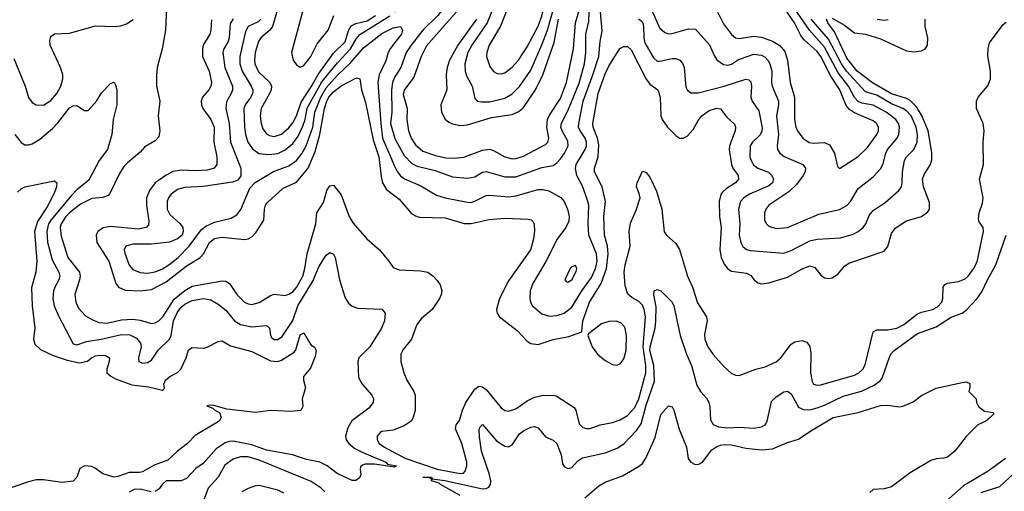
# Model space of a CAD drawing. Header units: inches. Extents: x 501365 to 657855, y 482276 to 547543.
# Tile 276 of 656: x 577982 to 583276, y 501634 to 504167. Entities that reach past the tile are written whole.
import ezdxf

# ---------------------------------------------------------------- set-up
doc = ezdxf.new("R2010")
doc.units = ezdxf.units.IN
doc.header["$MEASUREMENT"] = 0
doc.layers.add('A5570', color=7, linetype='Continuous')
doc.layers.add('A5580', color=7, linetype='Continuous')

msp = doc.modelspace()

# ---------------------------------------------------------------- linework, layer by layer
at = {"layer": 'A5570', "color": 5}
for points, elevation in [([(578771.1, 504230), (578765.6, 504110), (578748.5, 504010), (578722.2, 503910), (578717.7, 503870), (578718.5, 503810), (578736.3, 503730), (578725.8, 503650), (578734.9, 503570), (578730, 503537.2), (578710, 503515.4), (578655.7, 503484.3), (578630, 503455.1), (578561.2, 503398.8), (578542.3, 503377.7), (578518.4, 503341.6), (578467.1, 503232.9), (578457.7, 503222.3), (578430, 503212), (578370, 503207.2), (578310, 503176.3), (578250, 503130.3), (578230.9, 503110), (578205, 503070), (578199.9, 503050), (578204.3, 503004.3), (578240.8, 502890), (578303.8, 502810), (578307.2, 502790), (578304.2, 502770), (578279.3, 502690), (578283.8, 502650), (578297.6, 502617.6), (578335.9, 502575.9), (578374.1, 502554.1), (578410, 502541), (578450, 502537.4), (578530, 502554.6), (578590, 502558.1), (578630, 502553.7), (578690, 502535.2), (578710, 502539), (578730.9, 502550), (578751.4, 502570), (578813.6, 502666.4), (578870, 502712.7), (578910, 502736), (579070, 502763.6), (579090, 502761.7), (579110.1, 502750.1), (579150, 502691.1), (579190, 502650.2), (579210, 502640.1), (579230, 502637.2), (579270, 502648.1), (579330, 502685.4), (579350, 502692.7), (579410, 502686.2), (579430, 502691.7), (579450, 502705.9), (579470, 502728.7), (579503.9, 502790), (579515.8, 502830), (579527, 502910), (579573.6, 503070), (579580.5, 503130), (579614.8, 503185.2), (579633.2, 503250), (579650, 503275), (579670, 503278.5), (579710, 503226), (579754, 503110), (579774.7, 503074.7), (579849.2, 502989.2), (579915.9, 502930), (579967.7, 502870), (579990, 502835.8), (580000, 502832)], 1980), ([(579382.2, 504270), (579341.2, 504130), (579327.5, 504110), (579278.4, 504070), (579265.8, 504050), (579248.1, 503990), (579244.1, 503950), (579246.8, 503930), (579266.9, 503886.9), (579327.9, 503830), (579335.3, 503810), (579333.8, 503790), (579325.7, 503770), (579280.8, 503690), (579275, 503650), (579279.9, 503610), (579290, 503580.2), (579310, 503553.2), (579324.7, 503544.7), (579350, 503539.3), (579390, 503552.1), (579430, 503586.5), (579450, 503612.3), (579469.6, 503650), (579495.9, 503724.1), (579550, 503806.1), (579587.4, 503872.6), (579670, 503987.6), (579731.4, 504048.6), (579750.6, 504109.4), (579765.1, 504134.9), (579790, 504146.4), (579850, 504161.1), (579896, 504190)], 2080), ([(579279.2, 504170), (579264.6, 504155.4), (579211, 504130), (579196.2, 504103.8), (579166.3, 503970), (579166.5, 503930), (579178.4, 503890), (579226.6, 503810), (579235.5, 503790), (579235.4, 503775.4), (579224.4, 503750), (579193.6, 503710), (579186.8, 503690), (579190.5, 503590), (579195.7, 503550), (579209.4, 503509.4), (579234, 503474), (579268.4, 503448.4), (579322.1, 503442.1), (579370, 503448.7), (579410, 503467.2), (579450, 503501.5), (579478.5, 503541.5), (579505, 503595), (579516.9, 503630), (579528.3, 503691.7), (579606.9, 503833.1), (579690, 503936.1), (579759.9, 504010), (579793.1, 504066.9), (579811.8, 504088.2), (579972.3, 504187.7)], 2060), ([(579502.2, 504210), (579442.9, 503990), (579452.5, 503950), (579470, 503924.2), (579490, 503912.8), (579510, 503921.2), (579547.6, 503970), (579582.1, 504037.9), (579640.1, 504110), (579671.6, 504190)], 2120), ([(577950, 503957.7), (578011, 503810), (578030, 503748.5), (578050, 503723.1), (578070, 503710.3), (578110, 503708), (578150, 503733.2), (578181.3, 503770), (578204, 503810), (578214, 503850), (578213.5, 503870), (578201.1, 503910), (578146.2, 504030), (578144.3, 504055.7), (578150, 504076.4), (578170, 504090.3), (578250, 504094.7), (578390, 504133.9), (578490, 504129.7), (578526, 504134), (578555.8, 504144.2), (578592.2, 504167.8)], 1980), ([(579013, 504167), (579009.5, 504110), (579003.9, 504090), (578969.1, 504030), (578964.9, 504010), (578965.7, 503970), (579001.6, 503890), (579012.8, 503830), (579010.1, 503810), (578999.8, 503790), (578965.3, 503750), (578958.1, 503730), (578958.8, 503710), (578966.8, 503690), (579010.6, 503630), (579027.2, 503590), (579025.8, 503510), (579042.7, 503430), (579042.6, 503390), (579028, 503370), (578990, 503358.1), (578930, 503354.6), (578850, 503358.2), (578807.8, 503352.2), (578770, 503332.7), (578710.1, 503290), (578679.6, 503250), (578664.6, 503210), (578663.4, 503170), (578675.8, 503084.2), (578674.3, 503065.7), (578662.7, 503050), (578619.1, 503040.9), (578470, 503056.6), (578430.9, 503049.1), (578403, 503030), (578393.3, 503010), (578397.5, 502970), (578462.1, 502870), (578498.4, 502750), (578514, 502730), (578550, 502714.2), (578630, 502710.9), (578690, 502718.5), (578770, 502759.4), (578876.8, 502843.2), (578953, 502890), (578971.1, 502910), (579002.1, 502970), (579030, 502992.4), (579070, 502998), (579190, 502985.5), (579210, 502989.4), (579230, 503000.2), (579254, 503026), (579294.8, 503090), (579297.9, 503150), (579303.4, 503170), (579314.1, 503185.9), (579398.3, 503261.7), (579470, 503294), (579534, 503370), (579570, 503459.8), (579596.6, 503550), (579621.8, 503690), (579633.5, 503730), (579644.6, 503750), (579670, 503779.5), (579710, 503812.5), (579793.9, 503853.9), (579810.1, 503850.1), (579820.1, 503790), (579841.6, 503721.6), (579881.9, 503521.9), (579913.6, 503430), (579924.8, 503324.8), (579932.7, 503290), (579955, 503255), (580000, 503220.2)], 2020), ([(579130, 504170.9), (579114, 504146), (579109.1, 504070), (579103.1, 504050), (579079.8, 504010), (579074.4, 503990), (579085.3, 503910), (579126, 503810), (579125.8, 503790), (579118.9, 503770), (579094, 503726), (579090.1, 503690), (579109.3, 503610), (579115.7, 503510), (579171.6, 503370), (579171, 503329), (579154.8, 503305.2), (579126.5, 503293.5), (578968.8, 503271.2), (578870, 503266.2), (578830, 503254.2), (578796.3, 503230), (578781.4, 503210), (578774.2, 503190), (578775.4, 503150), (578790, 503120.2), (578844.4, 503070), (578858.5, 503050), (578861.5, 503030), (578854.9, 503010), (578831, 502989), (578788.5, 502971.5), (578690, 502960.6), (578590, 502960.5), (578552.2, 502950), (578544.1, 502930), (578546.7, 502913.3), (578570, 502847.7), (578590, 502824.3), (578630, 502808.4), (578670, 502805.4), (578710, 502812.2), (578750, 502828.7), (578783.7, 502850), (578834.5, 502890), (578894, 502950), (578960.3, 503039.7), (578982.4, 503057.6), (579030, 503079.4), (579118.7, 503101.3), (579150, 503119.3), (579171.7, 503148.3), (579218.7, 503261.3), (579247.5, 503292.5), (579347.6, 503352.4), (579430, 503381.1), (579470, 503410.7), (579501.3, 503450), (579521.7, 503490), (579558.3, 503590), (579568.7, 503670), (579600.5, 503750), (579630, 503800.2), (579690, 503869.7), (579762.1, 503937.9), (579830, 504015.2), (579930, 504092.6), (579990, 504122.5), (580000, 504124.4)], 2040), ([(580000, 504044.5), (579974.1, 504010), (579963.8, 503990), (579950, 503945.7), (579915.4, 503870), (579908.1, 503830), (579923.2, 503610), (579933.5, 503530), (580000, 503376.8)], 2040), ([(580000, 503859.3), (579994.4, 503850), (579987.2, 503830), (579981.7, 503790), (579982.2, 503670), (579975.6, 503610), (580000, 503528.3)], 2060), ([(577956.8, 503550), (577990, 503506.9), (578010, 503495.2), (578030, 503494.5), (578050, 503500.6), (578090, 503524.8), (578157.7, 503582.3), (578187.4, 503612.6), (578250, 503692.8), (578270, 503704.9), (578290, 503706), (578330, 503678.7), (578350, 503679.5), (578395.1, 503730), (578424.6, 503775.4), (578470, 503824), (578490, 503830.7), (578498, 503818), (578504.4, 503790), (578504.4, 503710), (578484.4, 503630), (578477.3, 503550), (578453.8, 503470), (578409.6, 503410.4), (578354.7, 503305.3), (578290, 503252.8), (578258.6, 503221.4), (578149.5, 503090.5), (578137.9, 503070), (578128.2, 503030), (578131.3, 502971.3), (578157.2, 502877.2), (578192.3, 502810), (578198, 502790), (578193.4, 502770), (578170.8, 502730), (578164.8, 502710), (578161.1, 502670), (578167.4, 502630), (578190, 502575.6), (578270, 502424.9), (578290, 502420.2), (578341.7, 502438.3), (578430, 502452.3), (578530, 502476), (578574.6, 502474.6), (578610, 502457.1), (578631, 502430), (578635.8, 502410), (578620.2, 502350), (578622, 502330), (578642.4, 502322.4), (578670, 502326), (578690, 502338.9), (578727.4, 502392.6), (578788, 502450), (578796.2, 502470), (578808.3, 502550), (578830, 502596.6), (578850, 502622), (578870, 502638.9), (578910, 502659.1), (578970, 502670.1), (579010, 502662.6), (579050, 502638.4), (579090, 502607.1), (579136.5, 502550), (579170.1, 502530.1), (579230, 502516.6), (579310, 502523.9), (579324.7, 502510), (579331, 502470), (579338.5, 502458.5), (579350, 502448.8), (579370, 502448.3), (579394, 502466), (579450, 502550.8), (579478, 502630), (579557.6, 502762.4), (579590, 502839), (579630, 502902.4), (579650, 502917), (579670, 502907.3), (579678, 502890), (579701.3, 502770), (579732.8, 502672.8), (579750, 502644.6), (579770, 502628), (579798.2, 502618.2), (579930, 502612.4), (579948, 502590), (579944.2, 502550), (579927.4, 502510), (579864.4, 502410), (579806, 502350), (579799.6, 502330), (579804.4, 502244.4), (579824.2, 502210), (579876, 502150), (579884.2, 502130), (579882.6, 502110), (579859.5, 502080.5), (579767.1, 502012.9), (579745.8, 501974.2), (579733, 501930), (579737.5, 501910), (579751.5, 501890), (579784, 501864), (579823, 501843), (579951.6, 501790), (579959.3, 501779.3), (580000, 501771.5)], 1960), ([(577970, 503240.5), (577990, 503259.3), (578010, 503268.4), (578170, 503301.6), (578181.6, 503290), (578180.3, 503270), (578170, 503239.6), (578130, 503162.3), (578077.6, 503082.4), (578061.7, 503030), (578074, 502870), (578069.6, 502810.4), (578046.3, 502726.3), (578048.4, 502630), (578063.2, 502510), (578055.9, 502450), (578064.2, 502424.2), (578094.8, 502394.8), (578162.5, 502362.5), (578237.8, 502337.8), (578304.2, 502324.2), (578347, 502333), (578367.7, 502350), (578390, 502360.8), (578410, 502365.3), (578442.8, 502362.8), (578464.2, 502350), (578463.6, 502330), (578450.3, 502290), (578450.4, 502270.4), (578472.5, 502252.5), (578498, 502238), (578585.8, 502205.8), (578674.4, 502194.4), (578750, 502177.1), (578758, 502182), (578760.5, 502190), (578757.7, 502210), (578766.3, 502230), (578789.6, 502250), (578830, 502272.3), (578848.7, 502290), (578876.4, 502350), (578890, 502394), (578910, 502406), (578970, 502403.1), (578990, 502407), (579050, 502438), (579070, 502442), (579114.8, 502414.8), (579230, 502383.8), (579330, 502333.6), (579370, 502330.1), (579390, 502337.6), (579458.3, 502381.7), (579466.1, 502393.9), (579490, 502473.7), (579510, 502484.9), (579537.5, 502437.5), (579550, 502419.3), (579567.1, 502407.1), (579575.3, 502390), (579570, 502357.2), (579544.9, 502295.1), (579508.4, 502250), (579508.5, 502230), (579518.7, 502190), (579500.3, 502130), (579504.4, 502090), (579493.1, 502066.9), (579442.6, 502062.6), (579330, 502067.4), (579250, 502056.8), (579095.4, 502075.4), (579025.6, 502094.4), (579003.6, 502096.4), (578988, 502092), (579020.7, 502080.7), (579030.5, 502070), (579056.8, 502056.8), (579066, 502030), (579054.8, 502010), (578926.3, 501933.7), (578885.2, 501890), (578831.2, 501850), (578778.5, 501801.5), (578705.5, 501774.5), (578642.6, 501737.4), (578626.2, 501733.8), (578570, 501735.4), (578510, 501712.5), (578490, 501709.9), (578430, 501726.8), (578390, 501756.8), (578370, 501766.1), (578330, 501770.6), (578304.7, 501755.3), (578290.1, 501709.9), (578270, 501688.1), (578210, 501680.2), (578110, 501695.1), (578070, 501694.4), (578030, 501684.7), (577915.7, 501644.3)], 1940), ([(580000, 501965.9), (579990, 501962.2), (579930, 501955.7), (579919.5, 501950), (579904.2, 501930), (579903.5, 501910), (579914.3, 501890), (579943.1, 501870), (580000, 501840.3)], 1980), ([(580000, 501764.9), (579997.1, 501762.9), (579890, 501779.8), (579839.9, 501780.1), (579825.3, 501774.7), (579815.3, 501764.7), (579812, 501750), (579815.6, 501724.4), (579810, 501705.2), (579790, 501692), (579770, 501692), (579689.3, 501730), (579635.6, 501770), (579596, 501790), (579524.2, 501804.2), (579448.7, 501830), (579310, 501854), (579230, 501882.4), (579130, 501902.4), (579110, 501901.9), (579086.4, 501893.6), (579038.1, 501861.9), (578970, 501785.6), (578930, 501755.3), (578878.2, 501701.8), (578850, 501689.3), (578770, 501689.9), (578750, 501672.7), (578732.8, 501647.2), (578710, 501632.7)], 1960), ([(579623.2, 501630), (579602.9, 501650), (579550, 501686.5), (579270, 501801.2), (579210, 501818.4), (579170, 501819), (579130, 501806.7), (579085.8, 501774.2), (579049.6, 501710), (578995.6, 501650), (578972.5, 501587.5)], 1980), ([(578689.9, 501629.9), (578630, 501644.6), (578597.2, 501642.8), (578570.9, 501629.1)], 1960), ([(579402.9, 501622.9), (579370, 501639.5), (579270, 501665.6), (579250, 501663.5), (579210, 501648.8), (579177.4, 501630)], 2020)]:
    msp.add_lwpolyline(points, dxfattribs=dict(at, elevation=elevation))
at = {"layer": 'A5580', "color": 5}
for points, elevation in [([(580830, 504443.8), (580810, 504439.1), (580753.2, 504410), (580710, 504372.5), (580653.3, 504310), (580613.5, 504250), (580567.4, 504132.6), (580506.9, 504030), (580493.5, 503990), (580492.4, 503970), (580510, 503915.3), (580530, 503889.2), (580550, 503878.2), (580570, 503876.9), (580590, 503882.3), (580630, 503911.8), (580664.1, 503950), (580710, 504021.4), (580770, 504131.7), (580790, 504186), (580824.7, 504335.3), (580852.3, 504412.3), (580855.5, 504430), (580850, 504440.5)], 2160), ([(580970, 502847), (580950, 502839.1), (580940.9, 502830), (580913, 502770), (580920.6, 502760.6), (580930, 502757.6), (580950, 502769.2), (580974.3, 502814.3), (580978, 502830)], 2060), ([(581190, 502547.8), (581150, 502545.4), (581110, 502532.5), (581041.2, 502478.8), (581037.6, 502470), (581059.8, 502410), (581088.6, 502370), (581130, 502336.8), (581170, 502315.1), (581190, 502311), (581210, 502318.4), (581230, 502345.8), (581242.1, 502390), (581244.3, 502470), (581234.9, 502514.9), (581216.5, 502536.5)], 2020)]:
    msp.add_lwpolyline(points, close=True, dxfattribs=dict(at, elevation=elevation))
for points, elevation in [([(580000, 504208.4), (580030, 504230.9), (580080.4, 504250), (580182.8, 504277.2), (580274.3, 504314.3), (580291, 504311), (580294.4, 504294.4), (580288.1, 504270), (580276.9, 504250), (580230.1, 504190), (580149, 504111), (580086.5, 504030), (580060.8, 503990), (580030.5, 503910), (580000, 503859.3)], 2060), ([(580543.8, 504270), (580495.7, 504150), (580412.9, 504030), (580392.2, 503990), (580374.8, 503930), (580376.4, 503890), (580384.9, 503864.9), (580415.2, 503810), (580430, 503744), (580442, 503730), (580465.1, 503725.1), (580510, 503726.3), (580590, 503744.8), (580630, 503768.3), (580670, 503808.7), (580730, 503896), (580790, 504031.7), (580820.7, 504110), (580876.3, 504310)], 2140), ([(580330, 504208.4), (580170, 504027.3), (580140.9, 503970), (580101.3, 503858.7), (580050, 503788.4), (580044.7, 503764.7), (580066, 503690), (580064, 503630), (580072.4, 503570), (580087.6, 503530), (580110, 503495.5), (580150, 503460.6), (580217.7, 503437.7), (580274.2, 503425.8), (580317.4, 503422.6), (580370, 503429.2), (580470, 503466.9), (580510, 503470.7), (580530, 503464.8), (580590.1, 503430.1), (580630, 503420.4), (580650, 503422), (580690, 503434.6), (580810, 503496.8), (580822.2, 503510), (580827.4, 503530), (580816.5, 503590), (580819.6, 503630), (580830, 503653.4), (580890, 503744.2), (580921.8, 503830), (580960.4, 504010), (580970.3, 504150), (581006.4, 504270)], 2080), ([(581384.7, 504210), (581422.8, 504122.8), (581450, 504097.7), (581470, 504091.9), (581490, 504092.9), (581577.2, 504117.2), (581615.6, 504115.6), (581691.6, 504031.6), (581715.4, 503975.4), (581730, 503952.2), (581765.9, 503925.9), (581790, 503923.5), (581810, 503928.6), (581846.4, 503953.6), (581930, 503981.9), (581970, 503976.2), (581990, 503965.1), (582004.6, 503950), (582015.9, 503930), (582026.2, 503890), (582023.4, 503830), (582027.5, 503810), (582061.8, 503730), (582062.6, 503710), (582051, 503650), (582061.4, 503550), (582054.4, 503490), (582056.3, 503470), (582069.3, 503450), (582092.6, 503432.6), (582193.4, 503390), (582207.3, 503370), (582204.8, 503350), (582194.8, 503330), (582158.5, 503281.5), (582117.6, 503242.4), (582009.2, 503170), (581993.8, 503150), (581986.5, 503130), (581986.4, 503090), (581996.9, 503070), (582010, 503058.5), (582050, 503045.9), (582110, 503050.8), (582277.9, 503122.1), (582390, 503147.2), (582430, 503168.4), (582448.9, 503191.1), (582490, 503260.7), (582570, 503322.9), (582611.6, 503368.4), (582625.1, 503394.9), (582638.6, 503450), (582647.8, 503470), (582699, 503530), (582709.3, 503550), (582712.3, 503590), (582706.3, 503610), (582693.1, 503630), (582639.9, 503670), (582570, 503707.8), (582510, 503718.5), (582490, 503726.8), (582470, 503748.3), (582438.9, 503810), (582381.9, 503881.9), (582310, 504019.6), (582227.8, 504110), (582132.5, 504250)], 2060), ([(581733.1, 504210), (581765.4, 504145.4), (581808.4, 504088.4), (581830, 504070.2), (581850, 504065.8), (581930, 504077.7), (581970, 504073.6), (582030, 504052.1), (582068.4, 504028.4), (582096.1, 503996.1), (582110.5, 503950.5), (582124.5, 503830), (582147.8, 503750), (582147.2, 503630), (582155.1, 503590), (582163.8, 503570), (582193.3, 503530), (582226.9, 503506.9), (582250, 503502.9), (582310, 503507.3), (582335.3, 503495.3), (582362.3, 503450), (582378.5, 503378.5), (582390, 503368), (582490, 503432.8), (582540.2, 503479.8), (582591.2, 503550), (582598.8, 503570), (582599.1, 503590), (582588.9, 503610), (582570, 503623.2), (582470, 503666.6), (582444.4, 503684.4), (582425.6, 503705.6), (582391.2, 503790), (582343.9, 503863.9), (582290, 503969.4), (582270, 503996.6), (582199.3, 504059.3), (582181.4, 504081.4), (582147.6, 504150), (582091.6, 504230)], 2080), ([(580000, 503376.8), (580011.1, 503351.1), (580028.7, 503328.7), (580051.5, 503311.5), (580136.2, 503276.2), (580223.8, 503223.8), (580270, 503210.1), (580390, 503186.1), (580410, 503185.5), (580430, 503191.9), (580490, 503222.8), (580510, 503225.3), (580610, 503214.8), (580650, 503221.5), (580770, 503255), (580795.2, 503255.2), (580827.3, 503247.3), (580891.2, 503211.2), (580909.5, 503189.5), (580928.3, 503150), (580936.9, 503110), (580934.4, 503085.6), (580918.2, 503050), (580871.6, 502988.4), (580811.7, 502868.3), (580741.7, 502750), (580727.3, 502710), (580724.8, 502670), (580728.6, 502650), (580739.2, 502630), (580790, 502586.3), (580830, 502575.1), (580870, 502578.4), (580910.3, 502589.7), (580950, 502623), (581003.9, 502710), (581057.2, 502782.8), (581077.9, 502830), (581086.1, 502870), (581083, 502910), (581042.3, 503010), (581038.5, 503070), (581041.4, 503170), (581037.5, 503190), (581009, 503270), (580977.6, 503330), (580971, 503370), (580974.6, 503390), (581023.2, 503470), (581029, 503490), (581029.5, 503510), (581022.2, 503530), (580992.9, 503572.9), (580987.2, 503590), (580987.8, 503610), (581011, 503730), (581064.1, 503870), (581095.1, 503970), (581102.2, 504050), (581113.5, 504106.5), (581104.9, 504210)], 2040), ([(580000, 503528.3), (580001.9, 503521.9), (580050, 503436.8), (580090, 503395), (580119.4, 503379.4), (580216.7, 503356.7), (580310, 503323.5), (580390, 503316.6), (580430, 503323.2), (580470, 503347.3), (580490, 503352.1), (580590, 503323.6), (580650, 503323.4), (580790, 503372.2), (580850, 503384.4), (580870, 503397.4), (580890, 503419.4), (580911.9, 503450), (580930.7, 503490), (580930, 503514.2), (580898.4, 503570), (580892.1, 503590), (580894.4, 503610), (580932.9, 503687.1), (580990, 503826.8), (581018.6, 503930), (581025.7, 503990), (581025.7, 504090), (581042.6, 504157.4), (581043.6, 504210)], 2060), ([(582350, 504175.5), (582416.9, 504136.9), (582470, 504096.4), (582530, 504089.1), (582610, 504064.7), (582750, 503999.4), (582790, 503994.3), (582830, 503999.2), (582849.8, 504010), (582863.1, 504030), (582864.3, 504070), (582851.3, 504130), (582849.8, 504170)], 2020), ([(580000, 503220.2), (580022.7, 503202.7), (580086.9, 503126.9), (580110, 503112.8), (580130, 503106.8), (580270, 503101.8), (580372, 503072), (580410, 503073.1), (580507.1, 503092.9), (580590, 503100.8), (580716.2, 503096.2), (580732.3, 503092.3), (580742, 503082), (580748.4, 503068.4), (580750.2, 503030.2), (580745, 502990), (580728.7, 502931.3), (580610, 502764.2), (580562.6, 502670), (580545.8, 502610), (580549.2, 502590), (580562, 502570), (580657.2, 502497.2), (580710, 502440.7), (580730, 502428.3), (580770, 502421.5), (580850, 502448.8), (580934.9, 502465.1), (581003.7, 502490), (581010.5, 502550), (581045.4, 502650), (581108.3, 502750), (581136.6, 502830), (581146.6, 502910), (581141.7, 502950), (581125.6, 503010), (581123.4, 503110), (581132.5, 503190), (581113.1, 503270), (581073.1, 503350), (581072.3, 503370), (581092.2, 503430), (581095.1, 503495.1), (581089.6, 503530), (581064.7, 503590), (581063.5, 503610), (581092.4, 503770), (581130, 503875.6), (581150, 503917.8), (581208.3, 504011.7), (581230, 504023.2), (581250, 504022.2), (581270, 504005.4), (581350, 503847.3), (581370, 503820.2), (581413.8, 503790), (581426.4, 503750), (581430.1, 503650.1), (581436.4, 503630), (581464.5, 503590), (581510, 503544.1), (581530, 503531.1), (581549.8, 503530.2), (581570, 503541.6), (581602.9, 503577.1), (581630, 503624.9), (581650, 503650.2), (581690, 503679.8), (581730, 503691.8), (581750, 503688.9), (581783.9, 503643.9), (581825.3, 503605.3), (581831.2, 503590), (581829.4, 503570), (581798.2, 503490), (581796.8, 503470), (581809.6, 503389.6), (581816.8, 503370), (581845, 503330), (581846.5, 503310), (581831, 503290), (581781.4, 503258.6), (581760.2, 503239.8), (581751.6, 503228.4), (581742.5, 503190), (581745.1, 503110), (581753.6, 503050), (581745.6, 502930), (581753.4, 502890), (581770, 502854), (581790, 502829.2), (581810, 502816.6), (581890, 502806), (581913.3, 502793.3), (581930.3, 502770), (581950, 502752.9), (581970, 502748.6), (582010, 502754.2), (582110, 502784.2), (582190, 502827.8), (582230, 502844.3), (582256.6, 502836.6), (582290, 502794.7), (582310, 502781), (582330, 502777.6), (582350, 502780.6), (582380.2, 502799.8), (582417, 502843), (582440.3, 502859.7), (582630, 502924.4), (582650, 502948.4), (582670, 503018.4), (582690, 503048), (582750, 503086.3), (582829.9, 503110.1), (582864.5, 503135.5), (582873.5, 503150), (582874.1, 503185.9), (582842.3, 503270), (582836.5, 503310), (582844.2, 503335.8), (582878.7, 503390), (582885.4, 503414.6), (582886.8, 503453.2), (582865.9, 503570), (582832.5, 503652.5), (582801.6, 503701.6), (582770, 503733), (582750, 503744.1), (582670, 503768.9), (582567.2, 503827.2), (582485.5, 503890), (582430, 503959.7), (582362.5, 504102.5), (582327.9, 504150), (582319.7, 504170)], 2020), ([(580000, 501840.3), (580058, 501810), (580227.2, 501752.8), (580351.1, 501728.9), (580369, 501731), (580377.8, 501742.2), (580386.1, 501770), (580386.5, 501790), (580358.8, 501890), (580325.3, 501970), (580328.4, 501990), (580346.1, 502013.9), (580362.1, 502070), (580380.4, 502110), (580430, 502181.8), (580450, 502199.1), (580470, 502195.2), (580490, 502179.7), (580570, 502082.8), (580590, 502068.3), (580610, 502063.5), (580650, 502076.8), (580710, 502119.5), (580750, 502139.8), (580790, 502148.4), (580850, 502150.8), (580866.8, 502146.8), (580963.8, 502083.8), (580972.6, 502070), (580990, 501996.4), (581010, 501975.6), (581030, 501970.2), (581050, 501971.3), (581103.7, 501990), (581170, 502002.8), (581210, 502017), (581250, 502041.2), (581290, 502083.4), (581310.2, 502130), (581347.8, 502270), (581348.5, 502310), (581334.5, 502410), (581347.3, 502570), (581339.9, 502610), (581330, 502633), (581310, 502654.2), (581273.9, 502673.9), (581252.7, 502692.7), (581238.1, 502738.1), (581232, 502810), (581238.2, 502850), (581264.8, 502950), (581259.5, 503030), (581265.4, 503074.6), (581296.7, 503143.3), (581317.3, 503210), (581313.5, 503233.5), (581298.7, 503270), (581301.5, 503290), (581330, 503353.4), (581350, 503346.4), (581370, 503320.4), (581406.2, 503246.2), (581434.6, 503150), (581447.5, 503027.5), (581459.5, 503010), (581510, 502965.2), (581530, 502932), (581573.1, 502790), (581599.6, 502730), (581626.6, 502646.6), (581675.2, 502570), (581677.6, 502550), (581664.2, 502475.8), (581666.4, 502450), (581681.5, 502410), (581710, 502368.2), (581770, 502302), (581807.7, 502267.7), (581830, 502256.9), (581850, 502256.5), (581939.3, 502290), (581990, 502302.8), (582050, 502328.6), (582074.6, 502350), (582130, 502424.6), (582150, 502436.9), (582190, 502443.1), (582214, 502434), (582230.9, 502410.9), (582235.2, 502375.2), (582233.5, 502270), (582243.7, 502223.7), (582250.6, 502210), (582270, 502203.5), (582290, 502206), (582470, 502256.8), (582494.4, 502270), (582514.9, 502290), (582527.4, 502312.6), (582570.6, 502489.4), (582590, 502501.1), (582650, 502500.6), (582698, 502510), (582734.9, 502530), (582810, 502587.1), (582830, 502596.2), (582890, 502610.1), (582915.9, 502624.1), (582939.9, 502650), (582945.9, 502670), (582947.6, 502730), (582955.7, 502744.3), (582970, 502752.1), (583030, 502759.9), (583065.1, 502774.9), (583081.9, 502790), (583110, 502828.4), (583130, 502866.3), (583164.7, 503030), (583162.4, 503050), (583141.1, 503081.1), (583136.6, 503096.6), (583140.7, 503130), (583158.5, 503181.5), (583162.9, 503210), (583142.9, 503310), (583163.4, 503390), (583163, 503510), (583167.6, 503570), (583162.3, 503610), (583127.1, 503690), (583125.6, 503730), (583135.1, 503750), (583187.6, 503812.4), (583201.6, 503850), (583202, 503890), (583187.6, 503972.4), (583188.6, 504011.4), (583196.6, 504043.4), (583270, 504140.5), (583286, 504154)], 1980), ([(580000, 504124.4), (580030, 504130.1), (580039.8, 504110), (580034.1, 504090), (580000, 504044.5)], 2040), ([(580439, 504170), (580337.9, 504030), (580293.3, 503950), (580280.7, 503910), (580274.3, 503870), (580277.9, 503790), (580247, 503710), (580249.5, 503670), (580270, 503632.2), (580290, 503616.3), (580310, 503606.9), (580350, 503598.8), (580390, 503602.8), (580518, 503642), (580630, 503657.6), (580666.6, 503673.4), (580690, 503696.1), (580755, 503790), (580795.7, 503870), (580855.4, 504044.6), (580878.4, 504170)], 2120), ([(581310, 504172.1), (581322.3, 504162.3), (581330, 504153.4), (581336.6, 504130), (581337.2, 504070), (581342.6, 504042.6), (581390, 503962.4), (581410, 503945.1), (581423.6, 503943.6), (581490, 503958.7), (581510, 503959.3), (581531.4, 503950), (581547.1, 503930), (581555.4, 503910), (581564.2, 503804.2), (581570.3, 503790), (581590, 503774), (581630, 503774), (581770, 503810.6), (581887.1, 503847.1), (581903.2, 503843.2), (581913.6, 503833.6), (581917.2, 503810), (581913.9, 503750), (581920.5, 503730), (581956.9, 503676.9), (581973.4, 503586.6), (581972.7, 503570), (581964.6, 503550), (581922, 503510), (581909.5, 503490), (581908.4, 503430), (581914.3, 503410), (581930, 503384.8), (581950, 503370.2), (582008.1, 503348.1), (582026.7, 503330), (582035, 503310), (582029.3, 503290), (582010, 503274.7), (581905.6, 503230), (581875, 503210), (581858.1, 503190), (581847.3, 503150), (581853.3, 503070), (581850.7, 503010), (581858.7, 502970), (581870, 502948.1), (581890, 502932.7), (581910, 502926.4), (582090, 502913.7), (582130, 502926.4), (582230, 502979.8), (582270, 502987.2), (582395.6, 502995.6), (582464.2, 503015.8), (582490.9, 503029.1), (582517.6, 503050), (582531.6, 503070), (582550, 503116), (582570, 503142.2), (582635.7, 503184.3), (582708.7, 503250), (582722.4, 503270), (582727.6, 503290), (582729.2, 503349.2), (582740.2, 503410), (582750, 503431.1), (582789.9, 503470.1), (582806.7, 503510), (582809.9, 503550), (582801.8, 503590), (582775.5, 503650), (582750, 503677), (582729.9, 503690), (582670, 503714.2), (582590, 503761.1), (582530, 503779.9), (582426.7, 503890), (582400.1, 503930), (582330, 504062.5), (582238.2, 504170)], 2040), ([(582592.7, 504170), (582630, 504164), (582651.2, 504168.8)], 2040), ([(580351.2, 501611.2), (580244.2, 501670), (580237.8, 501677.8), (580196.3, 501690), (580198.9, 501698.9), (580185.7, 501705.7), (580149.6, 501710.4), (580197.1, 501710), (580200.7, 501700.7), (580268.7, 501691.3), (580470, 501647.6), (580490, 501647.8), (580503.9, 501656.1), (580513.3, 501670), (580515.2, 501690), (580506.2, 501730), (580465.6, 501850), (580453.7, 501926.3), (580453.3, 501966.7), (580458.9, 501981.1), (580470, 501992), (580545.5, 501905.5), (580590, 501875.2), (580610, 501872.3), (580630, 501883.6), (580670, 501942), (580690, 501959.2), (580730, 501977.8), (580750, 501981.5), (580770, 501975.3), (580810, 501927), (580850, 501908.5), (580870, 501890.4), (580893.2, 501830), (580900.9, 501780.9), (580910, 501766.8), (580930, 501755.5), (580950, 501761.6), (580983.3, 501796.7), (581007.5, 501812.5), (581130, 501840.5), (581194.1, 501865.9), (581230.7, 501889.3), (581299, 501961), (581323.4, 501996.6), (581350, 502097.1), (581395.4, 502224.6), (581392.1, 502310), (581370, 502390), (581371.6, 502410), (581398.4, 502510), (581402.9, 502550), (581403.8, 502623.8), (581391.6, 502688.4), (581394, 502710), (581410, 502718), (581430, 502710.4), (581490, 502650.3), (581499.7, 502630), (581533.6, 502470), (581567.5, 502370), (581594.4, 502310), (581623.6, 502203.6), (581643.1, 502170), (581674.4, 502134.4), (581687.2, 502110), (581692.7, 502090), (581696.8, 502016.8), (581710, 501991.8), (581740, 501980), (581790, 501974.7), (581850, 501978.4), (581930, 501973.5), (581970, 501979.2), (581990, 501990.3), (582001.4, 502010), (582024.1, 502115.9), (582050, 502141.2), (582090, 502167.1), (582110, 502171.6), (582130, 502156.9), (582170, 502086.3), (582193.9, 502073.9), (582230, 502072.1), (582270, 502081.5), (582310, 502097.2), (582410, 502145.2), (582508.8, 502171.2), (582576.4, 502203.6), (582610.7, 502229.3), (582618.5, 502241.5), (582661.2, 502358.8), (582670, 502375.8), (582684.2, 502390), (582810, 502480.8), (582910, 502517), (582990, 502568.8), (583049.6, 502590), (583070, 502607.2), (583130, 502670.2), (583155.1, 502704.9), (583184.8, 502770), (583230.4, 502849.6), (583285.4, 503010)], 1960), ([(580000, 502832), (580023.2, 502823.2), (580137.1, 502817.1), (580176.3, 502810), (580206, 502790), (580226.6, 502766.6), (580242, 502742), (580251.3, 502711.3), (580249.1, 502690), (580239.3, 502670), (580200.7, 502610), (580140.7, 502559.3), (580116.8, 502530), (580089.3, 502450), (580044.5, 502395.5), (580032.2, 502370), (580031, 502330), (580046.7, 502270), (580063.5, 502230), (580101.1, 502170), (580107.6, 502150), (580109.2, 502070), (580098.5, 502030), (580086.3, 502010), (580050, 501984.4), (580000, 501965.9)], 1980), ([(581021.5, 501598.5), (581096.2, 501663.8), (581130, 501682.7), (581223.4, 501716.6), (581310, 501766.7), (581330, 501783.6), (581350, 501815.3), (581398.2, 501921.8), (581430, 502046), (581470, 502092.7), (581490, 502088.2), (581498.6, 502070), (581527.2, 501967.2), (581566.7, 501870), (581576.5, 501810), (581590.3, 501790), (581610, 501779.8), (581630, 501777.6), (581653, 501790), (581704.3, 501855.7), (581730, 501874.3), (581750, 501882), (581770, 501885.9), (581810, 501883.8), (581886, 501866), (581970, 501856.2), (582030, 501861.9), (582110, 501895.4), (582170, 501913.9), (582230, 501955), (582355.6, 502030), (582490, 502057.1), (582610, 502093.7), (582650, 502096.5), (582710, 502088), (582729.7, 502090.3), (582786, 502114), (582831.4, 502148.6), (582910, 502188), (583050, 502218.8), (583070, 502221), (583090, 502212), (583091.3, 502190), (583084.7, 502170), (583124.7, 502130), (583126.8, 502110), (583137.3, 502090), (583170, 502064.4), (583216.3, 502056.3), (583218.8, 502050), (583200.5, 502030), (583176.3, 502010), (583134, 501990), (583071.6, 501928.5), (583010, 501849.7), (582970, 501817.7), (582950, 501811.1), (582910, 501808.7), (582881.4, 501798.6), (582770, 501732.4), (582670, 501656.9), (582630, 501646.2), (582570, 501643.6), (582552.7, 501627.3)], 1940), ([(583282.4, 501810), (583190, 501742.2), (583057.2, 501662.8), (582960.8, 501579.2)], 1960), ([(580000, 501771.5), (580007.7, 501770), (580000, 501764.9)], 1960), ([(583330, 501733.2), (583250, 501658.1), (583150, 501625.8)], 1980)]:
    msp.add_lwpolyline(points, dxfattribs=dict(at, elevation=elevation))

doc.saveas('drawing.dxf')
